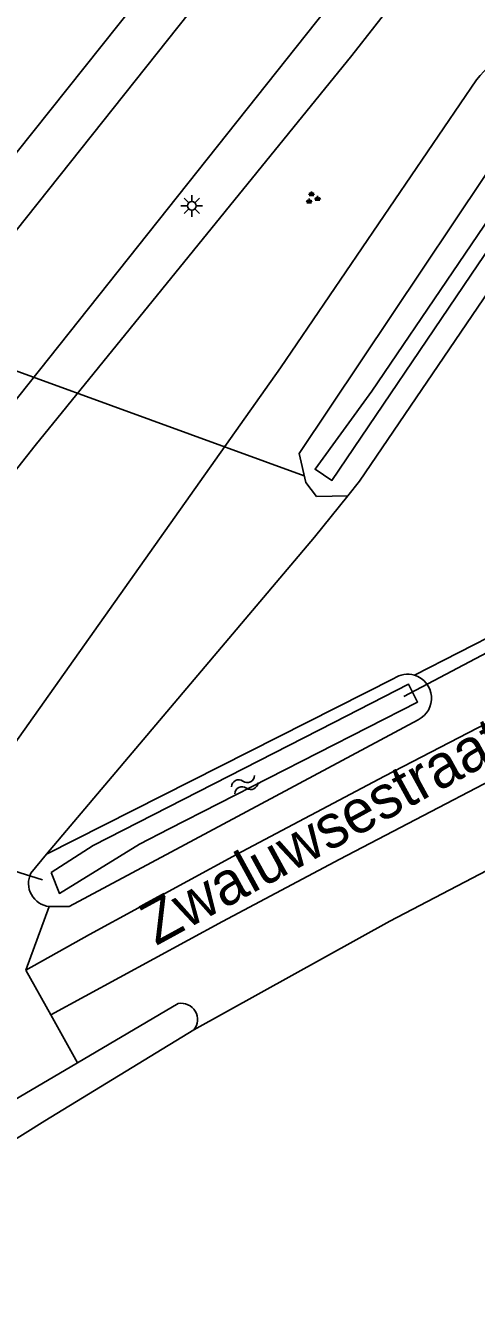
# Model space of a CAD drawing. Extents: x 133000 to 136000, y 400500 to 403500.
# Drawn here: x 135249.6 to 135275.7, y 400693.1 to 400766.5 of the extents above; entities that cross this region are included whole.
import ezdxf

# ---------------------------------------------------------------- set-up
doc = ezdxf.new("R2010")
doc.units = 0
for name, color, linetype in [('gg-anno-openbare ruimte label', 7, 'Continuous'), ('gg-knt-BGT kruinlijn', 7, 'Continuous'), ('gg-knt-bovenkant onderkant talud', 7, 'Continuous'), ('gg-knt-bronhoudergrens', 7, 'Continuous'), ('gg-knt-onverhard', 7, 'Continuous'), ('gg-knt-verharding', 7, 'Continuous'), ('gg-kntw-bovenkant insteek waterloop', 7, 'Continuous'), ('gg-kntw-waterlijn', 7, 'Continuous'), ('gg-kwrk-duiker nz buis', 7, 'Continuous'), ('gt-grn-groengrens', 7, 'Continuous'), ('gt-symb-groenvak', 7, 'Continuous'), ('gt-symb-lichtmast', 7, 'Continuous'), ('gt-symb-watersymbool', 7, 'Continuous')]:
    doc.layers.add(name, color=color, linetype=linetype)

# ---------------------------------------------------------------- blocks, each defined once
blk = doc.blocks.new('gt0-LMAST')
at = {"layer": 'gt-symb-lichtmast'}
for p, q in [((-0.182, 0.173), (-0.447, 0.438)), ((-0.005, 0.246), (-0.005, 0.621)), ((0.172, 0.173), (0.437, 0.438)), ((-0.255, -0.004), (-0.63, -0.004)), ((-0.182, -0.181), (-0.447, -0.446)), ((-0.005, -0.254), (-0.005, -0.629)), ((0.437, -0.446), (0.172, -0.181)), ((0.245, -0.004), (0.62, -0.004))]:
    blk.add_line(p, q, dxfattribs=at)
blk.add_circle((-0.005, -0.004), 0.25, dxfattribs=at)
blk = doc.blocks.new('gt0-WA')
at = {"layer": 'gt-symb-watersymbool'}
for centre, start, end in [((-0.323, 0.022), 28.07249, 151.92751), ((0.427, 0.422), 208.07248, 331.92751), ((-0.323, -0.428), 28.07249, 151.92751), ((0.427, -0.028), 208.07248, 331.92751)]:
    blk.add_arc(centre, 0.425, start, end, dxfattribs=at)
blk = doc.blocks.new('gt0-GRVAK')
at = {"layer": 'gt-symb-groenvak'}
for p, q in [((-0.11, 0.189), (-0.228, 0.24)), ((-0.182, 0.153), (0.088, 0.153)), ((-0.091, 0.211), (-0.156, 0.322)), ((-0.047, 0.214), (-0.047, 0.393)), ((-0.004, 0.211), (0.061, 0.322)), ((0.015, 0.189), (0.133, 0.24)), ((0.262, -0.052), (0.197, 0.059)), ((0.305, -0.049), (0.305, 0.13)), ((0.349, -0.052), (0.414, 0.059)), ((-0.245, -0.228), (-0.363, -0.177)), ((-0.318, -0.264), (-0.047, -0.264)), ((-0.226, -0.206), (-0.291, -0.095)), ((-0.183, -0.203), (-0.183, -0.024)), ((-0.139, -0.206), (-0.074, -0.095)), ((-0.12, -0.228), (-0.002, -0.177)), ((0.243, -0.074), (0.125, -0.023)), ((0.17, -0.11), (0.441, -0.11)), ((0.368, -0.074), (0.486, -0.023))]:
    blk.add_line(p, q, dxfattribs=at)

msp = doc.modelspace()

# ---------------------------------------------------------------- linework, layer by layer
at = {"layer": 'gg-knt-BGT kruinlijn'}
for p, q in [((135268.45, 400764.815), (135304.194, 400810.479)), ((135250.139, 400742.255), (135268.45, 400764.815)), ((135221.823, 400706.286), (135250.139, 400742.255))]:
    msp.add_line(p, q, dxfattribs=at)
msp.add_lwpolyline([(135210.559, 400710.205), (135232.301, 400738.157), (135288.501, 400808.71), (135303.329, 400828.463)], dxfattribs=at)
at = {"layer": 'gg-knt-bovenkant onderkant talud'}
msp.add_lwpolyline([(135230.869, 400699.461), (135264.323, 400746.747), (135275.665, 400763.394)], dxfattribs=at)
msp.add_arc((135280.115, 400760.098), 5.538, 91.04659, 143.47668, dxfattribs=at)
at = {"layer": 'gg-knt-bronhoudergrens'}
msp.add_line((135277.202, 400731.591), (135272.079, 400728.955), dxfattribs=at)
for points in [[(135268.215, 400739.334), (135266.286, 400736.936), (135250.802, 400718.598)], [(135280.171, 400719.715), (135270.643, 400714.733), (135259.317, 400708.443)]]:
    msp.add_lwpolyline(points, dxfattribs=at)
at = {"layer": 'gg-knt-onverhard'}
msp.add_line((135249.611, 400711.897), (135251.051, 400709.317), dxfattribs=at)
for points in [[(135251.051, 400709.317), (135260.979, 400714.717), (135267.753, 400718.315), (135281.35, 400725.418), (135288.197, 400728.878), (135295.113, 400732.196), (135300.866, 400734.837), (135306.653, 400737.402), (135312.489, 400739.855), (135318.387, 400742.157), (135324.338, 400744.317), (135330.336, 400746.342), (135336.379, 400748.232), (135342.462, 400749.986), (135381.94, 400759.468)], [(135249.611, 400711.897), (135253.291, 400713.952), (135261.793, 400718.579), (135270.344, 400723.114), (135287.527, 400732.037)]]:
    msp.add_lwpolyline(points, dxfattribs=at)
at = {"layer": 'gg-knt-verharding'}
for points in [[(135212.686, 400708.718), (135234.603, 400736.52), (135290.394, 400806.752), (135306.067, 400826.993)], [(135311.769, 400824.521), (135270.376, 400771.791), (135217.786, 400705.578)]]:
    msp.add_lwpolyline(points, dxfattribs=at)
at = {"layer": 'gg-kntw-bovenkant insteek waterloop'}
for p, q in [((135270.889, 400728.775), (135250.802, 400718.598)), ((135250.802, 400718.598), (135249.895, 400717.513)), ((135252.591, 400706.539), (135258.417, 400709.966))]:
    msp.add_line(p, q, dxfattribs=at)
for points in [[(135268.215, 400739.334), (135268.893, 400740.176), (135284.879, 400763.688), (135301.506, 400790.134), (135315.748, 400814), (135322.61, 400830.83), (135329.712, 400852.551), (135330.807, 400872.513), (135330.462, 400876.559), (135337.391, 400869.485), (135370.585, 400835.159), (135381.207, 400823.666), (135383.861, 400819.497)], [(135320.164, 400832.323), (135313.504, 400815.95), (135298.333, 400791.987), (135281.503, 400765.857), (135265.41, 400741.782)], [(135265.41, 400741.782), (135265.792, 400740.102), (135266.412, 400739.304), (135268.215, 400739.334)], [(135250.963, 400715.573), (135252.108, 400715.586), (135257.982, 400718.722), (135272.287, 400726.383)], [(135259.317, 400708.443), (135250.71, 400703.189), (135244.389, 400699.237), (135242.868, 400698.019), (135241.748, 400696.979), (135237.753, 400693.072)], [(135236.266, 400695.12), (135237.204, 400696.267), (135241.334, 400699.917), (135252.591, 400706.539)]]:
    msp.add_lwpolyline(points, dxfattribs=at)
for centre, radius, start, end in [((135271.671, 400727.629), 1.387, 72.89376, 124.30901), ((135271.672, 400727.628), 1.388, 296.29492, 72.95208), ((135251.12, 400716.923), 1.359, 154.30206, 208.82658), ((135251.122, 400716.926), 1.362, 208.88577, 263.30042), ((135258.591, 400709.041), 0.941, 30.58494, 100.65005), ((135258.591, 400709.041), 0.941, 320.51065, 30.5699)]:
    msp.add_arc(centre, radius, start, end, dxfattribs=at)
at = {"layer": 'gg-kntw-waterlijn'}
for points in [[(135324.798, 400842.633), (135320.915, 400831.429), (135316.335, 400819.572), (135314.485, 400815.687), (135309.819, 400807.865), (135297.937, 400788.836), (135278.981, 400759.192), (135269.606, 400745.398), (135266.33, 400740.875), (135267.301, 400740.226), (135275.337, 400752.105), (135280.239, 400759.352), (135291.168, 400776.627), (135306.147, 400800.304), (135315.029, 400814.961), (135316.263, 400817.454), (135320.256, 400827.63), (135324.732, 400839.031)], [(135251.067, 400717.54), (135253.503, 400719.116), (135267.406, 400726.226), (135271.731, 400728.438), (135272.259, 400727.407), (135257.901, 400720.064), (135256.184, 400719.186), (135251.552, 400716.339), (135251.067, 400717.54)]]:
    msp.add_lwpolyline(points, dxfattribs=at)
at = {"layer": 'gg-kwrk-duiker nz buis'}
for p, q in [((135265.704, 400740.488), (135228.529, 400754.046)), ((135250.579, 400717.131), (135205.448, 400731.046)), ((135278.709, 400731.564), (135271.46, 400727.722))]:
    msp.add_line(p, q, dxfattribs=at)
at = {"layer": 'gt-grn-groengrens'}
for p, q in [((135249.611, 400711.897), (135250.963, 400715.573)), ((135252.591, 400706.539), (135251.051, 400709.317))]:
    msp.add_line(p, q, dxfattribs=at)

# ---------------------------------------------------------------- block references
at = {"layer": 'gt-symb-groenvak'}
msp.add_blockref('gt0-GRVAK', (135266.168, 400756.555), dxfattribs=at)
at = {"layer": 'gt-symb-lichtmast'}
msp.add_blockref('gt0-LMAST', (135259.206, 400756.112), dxfattribs=at)
at = {"layer": 'gt-symb-watersymbool', "rotation": 26.308695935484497}
msp.add_blockref('gt0-WA', (135262.211, 400722.608), dxfattribs=at)

# ---------------------------------------------------------------- texts
at = {"layer": 'gg-anno-openbare ruimte label'}
msp.add_text('Zwaluwsestraat', height=2.5, rotation=28.7, dxfattribs=at).set_placement((135257.133, 400713.286))

doc.saveas('drawing.dxf')
